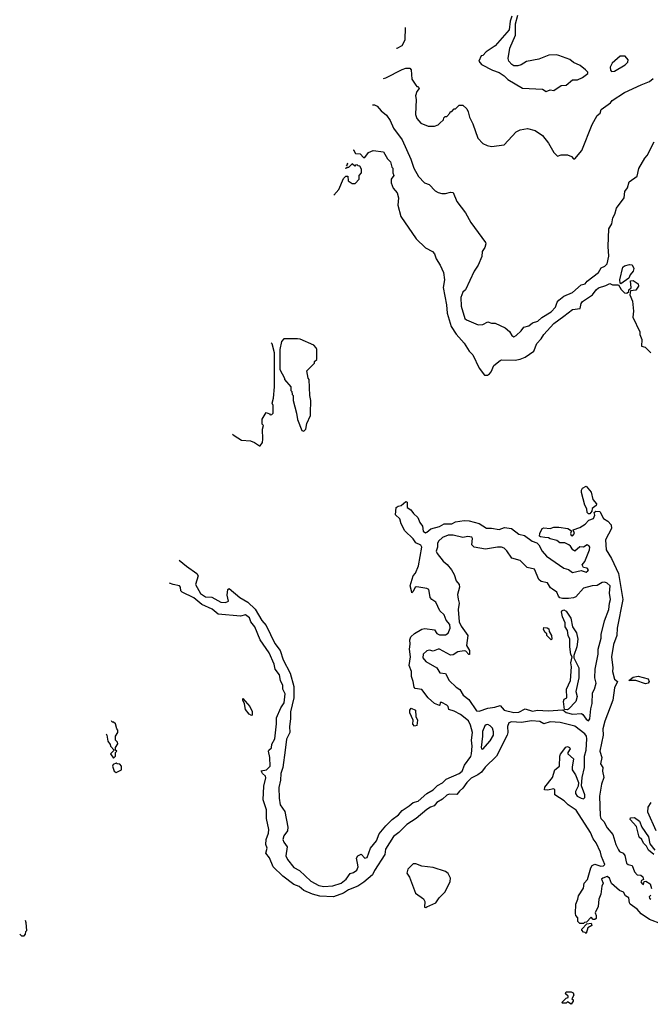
# Model space of a CAD drawing. Extents: x 2210602 to 2357277, y 510288 to 673808.
# Tile 342 of 464: x 2259340 to 2264412, y 624970 to 632888. Entities that reach past the tile are written whole.
import ezdxf

# ---------------------------------------------------------------- set-up
doc = ezdxf.new("R2010")
doc.units = 0

msp = doc.modelspace()

# ---------------------------------------------------------------- linework, layer by layer
at = {"layer": '0CON05XD'}
for points in [[(2263297.5, 632915), (2263283.6, 632876.4), (2263277.5, 632805), (2263165, 632677.5), (2263090.7, 632629.3), (2263065, 632600), (2263051.7, 632598.3), (2263032.5, 632555), (2263055, 632527.5), (2263142.3, 632482.3), (2263195, 632462.5), (2263236.4, 632436.4), (2263265, 632407.5), (2263385, 632336.2), (2263545, 632330), (2263575, 632310), (2263605, 632322.5), (2263635, 632317.5), (2263695, 632357.5), (2263735, 632362.5), (2263785, 632403.3), (2263825, 632403.8), (2263866.7, 632423.3), (2263910, 632455), (2263910, 632465), (2263890, 632485), (2263848.3, 632518.3), (2263793.9, 632543.9), (2263765, 632566.7), (2263675, 632601.2), (2263655, 632606.2), (2263595, 632602), (2263515, 632571.2), (2263415, 632551.2), (2263373.9, 632526.1), (2263345, 632516.7), (2263315, 632517.5), (2263297, 632527), (2263273, 632553), (2263267.5, 632575), (2263280.7, 632659.3), (2263326.4, 632763.6), (2263327.5, 632855), (2263347.5, 632925)], [(2262371.2, 632660), (2262375, 632660), (2262415, 632680), (2262441.2, 632725), (2262441.8, 632825.6)], [(2264100.7, 632470.7), (2264125, 632473.3), (2264210, 632525), (2264230, 632545), (2264232.5, 632565), (2264210, 632595), (2264170, 632595), (2264105, 632537.5), (2264090, 632505), (2264090.7, 632480.7), (2264100.7, 632470.7)], [(2262266.6, 632414.6), (2262285, 632420), (2262415, 632486), (2262446.7, 632496.7), (2262477, 632497), (2262487.5, 632485), (2262495, 632410), (2262525, 632360), (2262535, 632350), (2262545, 632350), (2262552.5, 632335), (2262535, 632310), (2262522.5, 632275), (2262527.5, 632245), (2262522.5, 632125), (2262533.9, 632093.9), (2262567, 632057), (2262625, 632032.5), (2262675, 632032.5), (2262705, 632042.5), (2262720, 632055), (2262748.3, 632081.7), (2262751.7, 632098.3), (2262761.7, 632108.3), (2262775, 632110), (2262800, 632135), (2262805, 632150), (2262815, 632150), (2262835, 632170), (2262845, 632170), (2262875, 632200), (2262905, 632200), (2262935, 632170), (2262947, 632147), (2262957.5, 632105), (2262985, 632050), (2263023.9, 631933.9), (2263065, 631892.5), (2263100, 631875), (2263135, 631867.5), (2263235, 631882.5), (2263333.9, 631986.1), (2263365, 632002.5), (2263425, 632012.5), (2263485, 631997.5), (2263545, 631957.5), (2263593.3, 631895), (2263635, 631820), (2263665, 631790), (2263695, 631800), (2263745, 631800), (2263777, 631787), (2263795, 631770), (2263805, 631770), (2263860, 631835), (2263944.1, 632045.9), (2263983.9, 632116.1), (2264007.5, 632135), (2264017.5, 632165), (2264091.7, 632218.3), (2264105, 632236.7), (2264205, 632301.2), (2264337.1, 632362.9), (2264405, 632392), (2264435, 632414)], [(2262176.5, 632203.1), (2262193, 632203), (2262213.6, 632193.6), (2262247.5, 632155), (2262290.5, 632120.5), (2262318.3, 632078.3), (2262345.7, 632015), (2262415, 631922.5), (2262486.5, 631765), (2262510.8, 631695), (2262547.1, 631627.1), (2262595, 631576.7), (2262633.6, 631563.6), (2262682.3, 631512.3), (2262705, 631497.5), (2262735, 631490), (2262765, 631490), (2262805, 631500), (2262825, 631497.5), (2262856.2, 631425), (2262925.8, 631335), (2262967, 631257), (2263087.5, 631095), (2263090, 631085), (2263080, 631055), (2263060, 631025), (2263057, 630983), (2263026.7, 630915), (2262996.2, 630865), (2262925, 630716.7), (2262904.1, 630695.9), (2262887.4, 630652.6), (2262890, 630585), (2262920, 630485), (2262933.2, 630473.2), (2263027, 630433), (2263065, 630437.5), (2263105, 630457.5), (2263135, 630447.5), (2263165, 630447.5), (2263245, 630410), (2263279.3, 630379.3), (2263297, 630347), (2263315, 630337.5), (2263333, 630347), (2263372.5, 630385), (2263393.9, 630416.1), (2263435, 630425.6), (2263465, 630450), (2263507.1, 630462.9), (2263538.1, 630491.9), (2263615, 630538.2), (2263650.5, 630575), (2263663, 630617), (2263675, 630632), (2263716.2, 630665), (2263785, 630692.9), (2263855, 630754.5), (2263888.8, 630765), (2263904.7, 630785.3), (2263994.7, 630855.3), (2264016.8, 630893.2), (2264045, 630906.5), (2264064.4, 630925), (2264077.5, 630985), (2264071.9, 631065), (2264078, 631205), (2264103.3, 631245), (2264111.2, 631295), (2264126.9, 631323.1), (2264138.5, 631371.5), (2264201.4, 631455), (2264206.2, 631505), (2264227.5, 631535), (2264242.5, 631585), (2264305, 631630), (2264320, 631690), (2264366.4, 631773.6), (2264387.5, 631795), (2264443.8, 631905)], [(2262021.7, 631840), (2262025, 631840), (2262041.7, 631811.7), (2262078.3, 631808.3), (2262105, 631780), (2262115, 631780), (2262145, 631820), (2262183.6, 631836.4), (2262265.8, 631825.8), (2262299.2, 631769.2), (2262323.3, 631745), (2262333, 631703), (2262340, 631695), (2262340, 631655), (2262350, 631635), (2262327.5, 631605), (2262327.5, 631575), (2262343.9, 631533.9), (2262376.2, 631495), (2262386, 631455), (2262380, 631395), (2262406, 631305), (2262527.5, 631125), (2262603.3, 631053.3), (2262660, 631025), (2262676.1, 631006.1), (2262690, 630965), (2262722.5, 630915), (2262747.5, 630855), (2262757.5, 630795), (2262746.7, 630735), (2262773.3, 630595), (2262777.9, 630527.9), (2262809.7, 630419.7), (2262849.5, 630359.5), (2262915, 630287.5), (2262955, 630222.5), (2262983.6, 630193.6), (2263036.4, 630086.4), (2263078.3, 630028.3), (2263101.7, 630028.3), (2263119.3, 630040.7), (2263132.5, 630055), (2263153.9, 630106.1), (2263203, 630147), (2263215, 630152.5), (2263325, 630151.2), (2263365, 630158), (2263405, 630173.3), (2263475, 630222.5), (2263500, 630285), (2263535, 630322.5), (2263554.2, 630355.8), (2263636.7, 630445), (2263715.9, 630504.1), (2263785, 630556.7), (2263847.5, 630565), (2263854.3, 630605), (2263865, 630622), (2263945.5, 630674.5), (2263975, 630715.8), (2263995, 630731.9), (2264055, 630749.2), (2264085, 630766.7), (2264107, 630757), (2264157, 630757), (2264177.3, 630717.3), (2264205, 630692.5), (2264221.7, 630688.3), (2264238.3, 630701.7), (2264240, 630715), (2264257.5, 630732.5), (2264252.5, 630787.5), (2264275, 630790), (2264313, 630763), (2264317.5, 630745), (2264295, 630712.5), (2264251.7, 630708.3), (2264247.5, 630675), (2264267.5, 630625), (2264276.4, 630543.6), (2264271.2, 630495), (2264326.4, 630376.4), (2264327.5, 630355), (2264343.3, 630315), (2264341.7, 630261.7), (2264370, 630255), (2264415, 630210)], [(2261867.3, 631477.5), (2261906.7, 631523.3), (2261945, 631610), (2261961.7, 631628.3), (2261978.3, 631628.3), (2261981.7, 631591.7), (2262015, 631570), (2262038.3, 631571.7), (2262070, 631605), (2262070, 631635), (2262090, 631655), (2262090, 631685), (2262075, 631710), (2262061.7, 631711.7), (2262055, 631720), (2262041.7, 631718.3), (2262035, 631710), (2262015, 631730), (2261985, 631700), (2261971.7, 631698.3), (2261965, 631690), (2261960, 631695.1)], [(2261967.3, 631712.3), (2261980, 631725), (2261976.9, 631734.8)], [(2264175, 630762.5), (2264168.3, 630768.3), (2264166.7, 630795), (2264191.7, 630898.3), (2264205, 630908.8), (2264245, 630918.8), (2264265, 630917.5), (2264278.3, 630888.3), (2264273.8, 630865), (2264250, 630835), (2264240, 630810), (2264175, 630762.5)], [(2261051.2, 629553.8), (2261063.9, 629543.9), (2261125, 629507.5), (2261195, 629500), (2261228.8, 629488.8), (2261268.3, 629461.7), (2261275, 629460), (2261291.7, 629488.3), (2261296.7, 629515), (2261292.5, 629595), (2261300, 629625), (2261290, 629635), (2261290, 629675), (2261321.7, 629728.3), (2261348.3, 629718.3), (2261355, 629710), (2261368.3, 629711.7), (2261377.5, 629725), (2261377.5, 629785), (2261370, 629805), (2261380, 629845), (2261388.8, 629935), (2261388.7, 630208.7), (2261371.7, 630281.7), (2261361.2, 630288.8)], [(2261625, 629580), (2261640, 629595), (2261648.3, 629641.7), (2261677.5, 629705), (2261680, 629725), (2261682.5, 629825), (2261672.5, 629865), (2261667.5, 629995), (2261660, 630005), (2261650, 630065), (2261698.3, 630111.7), (2261710, 630125), (2261711.7, 630138.3), (2261730, 630155), (2261730, 630235), (2261725, 630250), (2261705, 630270), (2261595, 630317.5), (2261575, 630322.5), (2261465, 630322.5), (2261445, 630300), (2261431.1, 630235), (2261431.4, 630075), (2261470, 630005), (2261470, 629995), (2261520, 629935), (2261520, 629905), (2261528.3, 629898.3), (2261530, 629875), (2261540, 629865), (2261540, 629825), (2261567.5, 629725), (2261573, 629673), (2261610, 629585), (2261625, 629580)], [(2263925, 628913.3), (2263915, 628913.3), (2263904.2, 628925), (2263901.2, 628955), (2263884.3, 628985), (2263857.5, 629085), (2263857.5, 629105), (2263865, 629120), (2263895, 629137.5), (2263935, 629087.5), (2263949.3, 629029.3), (2263978, 628995), (2263977.5, 628982.5), (2263943.9, 628956.1), (2263942.5, 628935), (2263925, 628913.3)], [(2260623.8, 628540.6), (2260682, 628492), (2260765, 628433.5), (2260775.3, 628414.7), (2260754.2, 628345), (2260793.4, 628273.4), (2260835, 628246.2), (2260885, 628243.9), (2260957.2, 628202.8), (2260995, 628200.5), (2261018.3, 628211.7), (2261008.8, 628261.2), (2261013.6, 628306.4), (2261025, 628312.5), (2261110.8, 628240.8), (2261175, 628202.9), (2261235, 628147.8), (2261287.7, 628057.7), (2261321.5, 628015), (2261391.7, 627871.7), (2261434.1, 627815), (2261460, 627740), (2261515, 627631.9), (2261544.7, 627525), (2261545.2, 627435), (2261517.9, 627322.1), (2261518.6, 627265), (2261509.3, 627205), (2261511.6, 627155), (2261486.8, 627103.2), (2261475.2, 627015), (2261456.5, 626875), (2261440, 626825), (2261437.9, 626772.1), (2261424.1, 626714.1), (2261426.5, 626626.5), (2261434.5, 626575), (2261471.7, 626521.7), (2261495.6, 626395), (2261493.3, 626365), (2261464.4, 626325.6), (2261457, 626295), (2261463.9, 626273.9), (2261490.9, 626235), (2261481.6, 626165), (2261493.7, 626133.7), (2261545, 626069.5), (2261591.1, 626045), (2261681.5, 625961.5), (2261747.1, 625925), (2261785, 625916.2), (2261858.4, 625921.6), (2261926.1, 625943.9), (2261965.5, 625975), (2261998.3, 626021.7), (2262025, 626030), (2262052, 626048), (2262062.8, 626075), (2262057.7, 626105), (2262050, 626145), (2262059.2, 626165), (2262085, 626176.2), (2262114.7, 626144.7), (2262135, 626150.6), (2262161.2, 626225), (2262209.2, 626285), (2262230, 626340), (2262283.8, 626406.2), (2262335, 626456.2), (2262385.9, 626494.1), (2262415, 626527.5), (2262473.5, 626565), (2262505, 626593.1), (2262545.9, 626604.1), (2262615, 626666.1), (2262664.5, 626695), (2262701, 626729), (2262739.6, 626750.4), (2262770.7, 626779.3), (2262875, 626825.3), (2262899.2, 626845), (2262917.9, 626892.1), (2262967.8, 626962.2), (2262973.6, 626985), (2262978.8, 627045), (2262973.1, 627095), (2262981.6, 627155), (2262965.3, 627215.3), (2262948.3, 627248.3), (2262885, 627299.5), (2262835, 627326.5), (2262790.8, 627340.8), (2262785.6, 627365), (2262776, 627375), (2262735, 627396.2), (2262721.7, 627398.3), (2262720, 627375), (2262715, 627372.5), (2262675, 627388.8), (2262623.8, 627435), (2262575, 627502), (2262520.8, 627510.8), (2262511.2, 627521.2), (2262505.7, 627565), (2262490.6, 627605), (2262490.6, 627645), (2262472.7, 627695), (2262481.9, 627765), (2262474.7, 627825), (2262481.1, 627865), (2262477.9, 627902.1), (2262485.4, 627924.6), (2262515, 627953.1), (2262575, 627986.9), (2262597, 627993), (2262675, 627981.4), (2262695, 627953.1), (2262715, 627940), (2262765, 627940.6), (2262785.4, 627954.6), (2262801.1, 627995), (2262798.9, 628025), (2262770, 628060), (2262755, 628100.8), (2262718.1, 628135), (2262688, 628205), (2262654.4, 628224.4), (2262641.7, 628241.7), (2262633, 628293), (2262630, 628305), (2262615, 628312.5), (2262535, 628327.5), (2262520, 628325), (2262505, 628290), (2262495, 628280), (2262492.5, 628285), (2262480, 628335), (2262503.3, 628415), (2262522.1, 628437.9), (2262548.6, 628495), (2262573.6, 628645), (2262565, 628662.9), (2262525, 628681.2), (2262503.2, 628713.2), (2262436.4, 628776.4), (2262408, 628835), (2262396.7, 628875), (2262362.5, 628905), (2262367.5, 628965), (2262383.6, 628976.4), (2262408.8, 628981.2), (2262445, 629013.3), (2262455, 629007.5), (2262457.5, 628965), (2262485, 628945.8), (2262506.4, 628916.4), (2262542.9, 628885), (2262558.6, 628845), (2262578.8, 628815), (2262583.8, 628775), (2262602.3, 628762.3), (2262615, 628766.2), (2262645.4, 628794.6), (2262715, 628813.5), (2262755, 628833.5), (2262815, 628834.2), (2262845, 628849.2), (2262915, 628860.8), (2262955, 628857.4), (2263035, 628836.5), (2263095, 628797.6), (2263135, 628799.5), (2263195, 628788.9), (2263240, 628805), (2263295, 628797.5), (2263355, 628751.9), (2263400, 628740), (2263461.2, 628695), (2263500, 628680), (2263515.5, 628665.5), (2263541.8, 628615), (2263575.6, 628575), (2263715, 628476.2), (2263755, 628466.7), (2263785, 628442.5), (2263855, 628457.5), (2263895, 628444.2), (2263908.8, 628455), (2263913.3, 628465), (2263905, 628477.5), (2263875, 628482.5), (2263862.5, 628505), (2263885, 628530), (2263923.8, 628625), (2263925.8, 628645), (2263918.8, 628655), (2263905, 628663.8), (2263875, 628646.7), (2263845, 628650), (2263805, 628613.3), (2263787.5, 628625), (2263770, 628655), (2263755.9, 628665.9), (2263725, 628680), (2263685, 628681.2), (2263658.8, 628698.8), (2263605, 628712.5), (2263591.7, 628721.7), (2263564, 628724), (2263528.3, 628728.3), (2263520, 628735), (2263522.5, 628755), (2263542.5, 628795), (2263555, 628802.5), (2263605, 628796.7), (2263635, 628805.7), (2263675, 628805.8), (2263747.5, 628795), (2263778.3, 628778.3), (2263770, 628755), (2263775, 628740), (2263785, 628737.5), (2263802.5, 628755), (2263790, 628785), (2263845, 628805.6), (2263888.3, 628831.7), (2263917.7, 628862.3), (2263955, 628876.7), (2263965.8, 628904.2), (2263960, 628925), (2263974, 628936), (2264005, 628932.5), (2264035.5, 628875.5), (2264069.2, 628855), (2264096.9, 628825), (2264100, 628795), (2264051.8, 628705), (2264055.8, 628625.8), (2264098.2, 628555), (2264155.2, 628435.2), (2264191.5, 628225), (2264144.4, 627995), (2264143.6, 627935), (2264115, 627863.3), (2264099.4, 627765), (2264110, 627675), (2264107.5, 627645), (2264124, 627585), (2264147.5, 627565), (2264122.9, 627515), (2264110.8, 627415), (2264045, 627248), (2264030.8, 627185), (2264031.6, 627135), (2264005.6, 627005), (2264021.4, 626955), (2264011.4, 626905), (2264029.2, 626875), (2264026.1, 626843.9), (2264038.8, 626795), (2264018.6, 626741.4), (2264004.3, 626645), (2264009.2, 626485), (2264014.4, 626464.4), (2264039.1, 626439.1), (2264065, 626390), (2264111.5, 626335), (2264133.3, 626255), (2264155, 626212), (2264165, 626200), (2264194.6, 626184.6), (2264207.6, 626167.6), (2264220.6, 626105), (2264233.3, 626095), (2264265.9, 626085.9), (2264284, 626035), (2264305, 626010), (2264335, 626007.5), (2264352.5, 625995), (2264357.5, 625972.5), (2264340, 625965), (2264334.2, 625955.8), (2264345, 625937.5), (2264356.1, 625933.9), (2264361.7, 625958.3), (2264375, 625960), (2264409.5, 625939.5), (2264421.7, 625901.7)], [(2263915, 627250.6), (2263925.3, 627265), (2263932.5, 627345), (2263945, 627390), (2263948, 627475), (2263963.8, 627505), (2263977.1, 627552.9), (2263966.2, 627595), (2263968.2, 627665), (2263991.1, 627785), (2263991.9, 627825), (2264016.4, 627915), (2264017.1, 627945), (2264042, 628055), (2264077.7, 628145), (2264082.2, 628195), (2264091.8, 628225), (2264083.5, 628275), (2264087.9, 628335), (2264065, 628356.2), (2264045, 628363.8), (2264025, 628362.9), (2263983.4, 628336.6), (2263945, 628334.6), (2263875, 628316.4), (2263812.4, 628247.6), (2263795, 628238.9), (2263755, 628233.9), (2263705, 628233.1), (2263685, 628239.4), (2263672.7, 628252.7), (2263659.2, 628285), (2263625, 628307.7), (2263609.6, 628319.6), (2263585, 628359.2), (2263535, 628370.6), (2263515.5, 628385.5), (2263480.5, 628470.5), (2263421.5, 628481.5), (2263365, 628538.6), (2263298.6, 628558.6), (2263257.8, 628617.8), (2263235, 628638.2), (2263215, 628646), (2263183.1, 628646.9), (2263085, 628630), (2262995, 628646.7), (2262976.2, 628666.2), (2262982, 628715), (2262975, 628726.9), (2262945, 628732.9), (2262905, 628724.4), (2262825, 628741.5), (2262785, 628741.8), (2262741.4, 628725), (2262708.1, 628695), (2262700.5, 628675), (2262701.1, 628645), (2262690, 628615), (2262697.5, 628595), (2262744.4, 628534.4), (2262777.4, 628507.4), (2262813.3, 628465), (2262834.7, 628425), (2262849.5, 628375), (2262874.4, 628345), (2262877.3, 628325), (2262860, 628265), (2262867.5, 628227.5), (2262874.6, 628195), (2262867.1, 628145), (2262875.3, 628045), (2262890.3, 628010.3), (2262944, 627935), (2262934, 627855), (2262956.2, 627815), (2262957, 627783), (2262951.7, 627781.7), (2262928.8, 627808.8), (2262915, 627811.2), (2262865, 627803.1), (2262825, 627779.2), (2262805, 627777.8), (2262716.7, 627825), (2262705, 627825.7), (2262665, 627809.4), (2262635, 627816.8), (2262615, 627811.3), (2262583.9, 627786.1), (2262582.3, 627755), (2262605, 627727.8), (2262695.5, 627675.5), (2262718.8, 627635), (2262765, 627631.2), (2262793.3, 627575), (2262849.8, 627519.8), (2262880.5, 627500.5), (2262906.9, 627455), (2262952.3, 627422.3), (2263015, 627330.5), (2263035, 627327.3), (2263105, 627350.6), (2263160.5, 627360.5), (2263205, 627374), (2263236.2, 627335), (2263315, 627316.9), (2263355, 627320.5), (2263405, 627345.6), (2263465, 627326.5), (2263505, 627335.4), (2263589.3, 627330.7), (2263707, 627337), (2263735, 627317.5), (2263785, 627303.5), (2263858.1, 627308.1), (2263870.3, 627300.3), (2263895, 627263.5), (2263915, 627250.6)], [(2261404.5, 627224.5), (2261405.5, 627275), (2261440.3, 627355), (2261466, 627394), (2261476.2, 627466.2), (2261457.3, 627505), (2261456.5, 627535), (2261437.2, 627575), (2261428.5, 627618.5), (2261393.8, 627665), (2261386.5, 627705), (2261345.7, 627795.7), (2261275, 627902.2), (2261231.2, 628005), (2261199.1, 628045), (2261189.1, 628079.1), (2261155, 628101.2), (2261115, 628091.9), (2260935, 628108), (2260887.5, 628147.5), (2260804.4, 628185), (2260739.5, 628239.5), (2260646, 628285), (2260635.8, 628295), (2260632.2, 628325), (2260625, 628334.3), (2260575, 628346.9), (2260546.1, 628356.4)], [(2263745, 627337.5), (2263721.7, 627341.7), (2263713.3, 627405), (2263720, 627425), (2263740, 627435), (2263736.7, 627505), (2263770, 627575), (2263776.7, 627685), (2263773.3, 627715), (2263783, 627763), (2263773.6, 627783.6), (2263764, 627845), (2263763.8, 627905), (2263750, 627935), (2263746.7, 627975), (2263728, 628005), (2263726.4, 628036.4), (2263706.2, 628085), (2263697.5, 628125), (2263700, 628135), (2263715, 628142.5), (2263735, 628132.5), (2263773.3, 628075), (2263786.7, 628005), (2263817.3, 627957.3), (2263830, 627905), (2263820, 627845), (2263796.2, 627775), (2263796.7, 627755), (2263835.7, 627675), (2263836.7, 627595), (2263812.5, 627485), (2263822.5, 627445), (2263812.5, 627405), (2263755, 627342.5), (2263745, 627337.5)], [(2263615, 627900), (2263580, 627935), (2263578.3, 627948.3), (2263565, 627960), (2263552.5, 627985), (2263555, 628000), (2263581.7, 627998.3), (2263595, 627990), (2263598.3, 627968.3), (2263617.5, 627935), (2263620, 627905), (2263615, 627900)], [(2264373.6, 627546.4), (2264295, 627573.8), (2264240, 627575), (2264275, 627601.2), (2264315, 627608.8), (2264395, 627586.7), (2264403.3, 627565), (2264395, 627553.3), (2264373.6, 627546.4)], [(2261205, 627292.5), (2261185, 627302.5), (2261155, 627340), (2261147, 627387), (2261133.3, 627415), (2261135, 627430), (2261190, 627365), (2261210, 627325), (2261210, 627295), (2261205, 627292.5)], [(2262515, 627207.5), (2262503, 627223), (2262503.3, 627255), (2262477.5, 627315), (2262477.5, 627335), (2262488.3, 627351.7), (2262523.3, 627335), (2262526.7, 627285), (2262538.8, 627255), (2262535, 627212.5), (2262515, 627207.5)], [(2264504.6, 625614.6), (2264405, 625651.1), (2264336.8, 625696.8), (2264305, 625735.5), (2264250.8, 625775), (2264244.2, 625785), (2264239.2, 625825), (2264212.1, 625842.1), (2264195, 625870.6), (2264165, 625885.6), (2264100.2, 625940.2), (2264084.2, 625985), (2264065, 625998.6), (2264030, 625985), (2264020, 625975), (2264032.5, 625945), (2264020.7, 625919.3), (2264012.5, 625855), (2263998, 625815), (2263992.7, 625757.3), (2263967.5, 625705), (2263977, 625683), (2263975, 625660), (2263965, 625652.5), (2263953, 625653), (2263935, 625670), (2263898.3, 625631.7), (2263881.7, 625628.3), (2263875, 625620), (2263845, 625620), (2263830, 625635), (2263830, 625665), (2263813, 625683), (2263809.3, 625699.3), (2263811.9, 625775), (2263830, 625815), (2263835, 625842.5), (2263873.8, 625905), (2263878.8, 625945), (2263905.8, 625974.2), (2263932, 626068), (2263945, 626086.7), (2263965, 626097.5), (2264015, 626082), (2264035, 626084), (2264045.6, 626094.4), (2264018.5, 626158.5), (2264012.2, 626192.2), (2263977.5, 626267.5), (2263950.8, 626300.8), (2263931.3, 626351.3), (2263815, 626531.6), (2263752.1, 626575), (2263720, 626605), (2263643.7, 626653.7), (2263642.5, 626695), (2263635, 626704), (2263585, 626692.9), (2263560, 626695), (2263564, 626715), (2263625, 626793.8), (2263644.4, 626855.6), (2263682.5, 626885), (2263683.3, 626965), (2263689.3, 626980.7), (2263732.3, 627037.7), (2263745, 627043.3), (2263762.5, 627035), (2263766.2, 627025), (2263747.5, 626995), (2263747.5, 626985), (2263793.3, 626945), (2263782.1, 626877.9), (2263784.4, 626854.4), (2263811.2, 626815), (2263834.3, 626755), (2263831.4, 626725), (2263810, 626680), (2263808.9, 626665), (2263822.5, 626645), (2263855, 626626.9), (2263875, 626623.3), (2263885, 626632.5), (2263885.3, 626655), (2263857.9, 626727.9), (2263864.4, 626795), (2263882.3, 626875), (2263881.1, 626965), (2263894.5, 627015), (2263900.8, 627105), (2263897.6, 627125), (2263885.4, 627145), (2263805.9, 627205.9), (2263686.8, 627236.8), (2263607.6, 627242.4), (2263555, 627224.7), (2263523.1, 627243.1), (2263455, 627250.5), (2263376.7, 627236.7), (2263295, 627242.8), (2263275, 627233.1), (2263261.9, 627205), (2263265.3, 627155), (2263260.4, 627135), (2263175.2, 626964.8), (2263084.2, 626875.8), (2263055, 626836.8), (2263025, 626814.1), (2262970.5, 626789.5), (2262937.1, 626755), (2262905, 626709.4), (2262876, 626685), (2262855, 626656), (2262795, 626658.8), (2262775, 626652.5), (2262741.3, 626618.7), (2262695, 626592.3), (2262673.5, 626566.5), (2262645, 626556.6), (2262614.1, 626535.9), (2262528.5, 626465), (2262453.7, 626416.3), (2262388.7, 626351.3), (2262345, 626318.9), (2262281.9, 626218.1), (2262276.4, 626175), (2262193.9, 626046.1), (2262178.3, 626011.7), (2262108, 625952), (2262059, 625921), (2261985, 625890), (2261945, 625863.7), (2261865, 625833.5), (2261755, 625840.2), (2261694, 625855), (2261624.8, 625884.8), (2261586.3, 625916.3), (2261545, 625934.7), (2261455, 626001.2), (2261377.5, 626075), (2261349, 626149), (2261320.8, 626185), (2261331.1, 626225), (2261318.8, 626255), (2261321.4, 626295), (2261340, 626345), (2261343.1, 626375), (2261324.6, 626465), (2261324.7, 626534.7), (2261299.4, 626615), (2261302.2, 626725), (2261320.3, 626790.3), (2261317.5, 626805), (2261294, 626825), (2261282.5, 626847.5), (2261325.5, 626854.5), (2261353.9, 626886.1), (2261350.9, 626955), (2261340, 627005), (2261343.3, 627015), (2261365, 627033.3), (2261366.8, 627063.2), (2261392.2, 627105), (2261404.5, 627224.5)], [(2260035.2, 627145.1), (2260040, 627135), (2260050, 627085), (2260068.3, 627058.3), (2260070, 627045), (2260100, 627015), (2260070, 626985), (2260095, 626950), (2260110, 626965), (2260110, 626995), (2260120, 627005), (2260110, 627015), (2260110, 627035), (2260130, 627065), (2260127, 627077), (2260110, 627095), (2260110, 627125), (2260130, 627155), (2260130, 627175), (2260120, 627185), (2260110, 627225), (2260095, 627240), (2260085, 627240), (2260078.7, 627248.3)], [(2263065, 627021.4), (2263125, 627088.1), (2263151.8, 627135), (2263151.5, 627161.5), (2263141.4, 627191.4), (2263125, 627210), (2263105, 627219.2), (2263091.4, 627218.6), (2263080.9, 627209.1), (2263063.3, 627165), (2263063.3, 627125), (2263050, 627035), (2263053.3, 627023.3), (2263065, 627021.4)], [(2260115, 626834), (2260160, 626855), (2260160, 626885), (2260145, 626900), (2260123, 626903), (2260115, 626910), (2260091.7, 626898.3), (2260087.5, 626885), (2260098.8, 626845), (2260115, 626834)], [(2264460, 626365), (2264392, 626515), (2264394.1, 626555.9), (2264418.3, 626591.7)], [(2264440, 626175), (2264398.3, 626208.3), (2264380.7, 626240.7), (2264356.7, 626265), (2264342.5, 626295), (2264322.5, 626315), (2264300.7, 626400.7), (2264250, 626455), (2264251.7, 626468.3), (2264285, 626473.3), (2264325, 626442.5), (2264342.5, 626395), (2264397.7, 626317.7), (2264408.3, 626261.7), (2264448.3, 626208.3)], [(2262605, 625747.5), (2262615, 625753.3), (2262686.2, 625785), (2262713.8, 625825), (2262761.2, 625875), (2262801.7, 625958.3), (2262806, 625985), (2262785, 626021.2), (2262765, 626037.1), (2262665, 626071.2), (2262575, 626082), (2262525, 626098.8), (2262505, 626098.8), (2262462.7, 626057.3), (2262453.8, 626025), (2262475, 625993.3), (2262522, 625865), (2262587.7, 625817.7), (2262597.7, 625797.7), (2262595, 625750), (2262605, 625747.5)], [(2264415, 625846.7), (2264401.2, 625835), (2264405, 625823.8), (2264415, 625814.3)], [(2259339.9, 625535.1), (2259355, 625520), (2259375, 625520), (2259387, 625533), (2259390, 625555), (2259397, 625563), (2259392.5, 625625), (2259386.6, 625642.7)], [(2263895, 625540), (2263888.3, 625548.3), (2263875, 625550), (2263860, 625565), (2263860, 625575), (2263901.7, 625618.3), (2263935, 625622.5), (2263942.5, 625605), (2263910, 625585), (2263895, 625540)], [(2263775, 624970), (2263745, 624990), (2263735, 624980), (2263705, 624980), (2263700, 624985), (2263735, 625020), (2263750, 625025), (2263750, 625035), (2263730, 625055), (2263735, 625070), (2263775, 625070), (2263791.7, 625061.7), (2263796.4, 625043.6), (2263780, 625015), (2263790, 625005), (2263790, 624995), (2263775, 624970)]]:
    msp.add_lwpolyline(points, dxfattribs=at)

doc.saveas('drawing.dxf')
